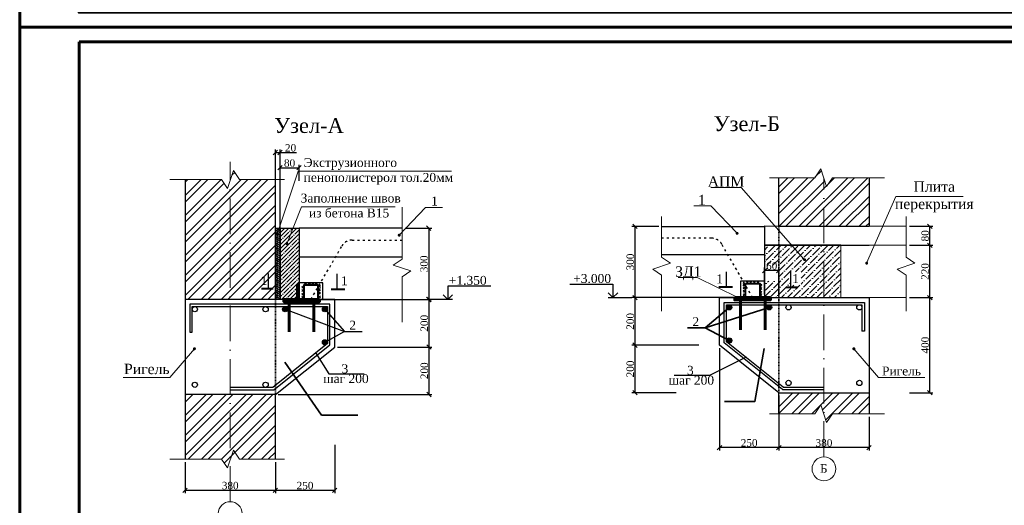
# Model space of a CAD drawing. Header units: millimetres. Extents: x 2063114 to 14983986, y -126020516 to 213791.
# Tile 362 of 656: x 2320392 to 2353550, y -1091097 to -1074751. Entities that reach past the tile are written whole.
import ezdxf
from ezdxf.enums import TextEntityAlignment as Align

# ---------------------------------------------------------------- set-up
doc = ezdxf.new("R2010")
doc.units = ezdxf.units.MM
for name, pattern in [('ACAD_ISO03W100', [30, 12, -18]), ('ACAD_ISO04W100', [30, 24, -3, 0, -3]), ('ACAD_ISO10W100', [18, 12, -3, 0, -3]), ('CENTERX2', [4, 2.5, -0.5, 0.5, -0.5])]:
    doc.linetypes.add(name, pattern=pattern)
doc.layers.get('Defpoints').update_dxf_attribs({"color": 6, "lineweight": 35})
for name, color, linetype, lineweight in [('.', 7, 'Continuous', 15), ('OTVER', 104, 'Continuous', 30), ('TEXT', 7, 'Continuous', 30), ('АСО-оси', 24, 'CENTERX2', 20), ('лестницы', 7, 'Continuous', 9), ('оси', 22, 'ACAD_ISO04W100', 13), ('план', 7, 'Continuous', 20), ('СТЕНЫ', 7, 'Continuous', 20)]:
    doc.layers.add(name, color=color, linetype=linetype, lineweight=lineweight)
doc.layers.add('_print', color=6, linetype='Continuous', lineweight=60, plot=False)
doc.layers.add('VSP_LIN', color=2, linetype='Continuous')
doc.styles.add('seviyorum', font='times.ttf')
doc.styles.get("Standard").update_dxf_attribs({"font": 'arial.ttf'})
doc.styles.add('stile1', font='ARIALN.TTF')
doc.styles.add('TIMES', font='times.ttf')
doc.styles.add('TIMES NEW', font='times.ttf', dxfattribs={"height": 200})
doc.styles.add('Times New Roman', font='times.ttf')
doc.dimstyles.new('100', dxfattribs={"dimtxt": 300, "dimasz": 250, "dimexe": 150, "dimexo": 150, "dimgap": 150, "dimtad": 1, "dimdec": 0, "dimzin": 9, "dimtxsty": 'Standard', "dimblk": 'OBLIQUE', "dimcen": 250, "dimdle": 150, "dimadec": 0, "dimazin": 0, "dimtfac": 1, "dimtdec": 0, "dimtmove": 0, "dimatfit": 3, "dimldrblk": 'NONE', "dimfxl": 1, "dimarcsym": 0})
doc.dimstyles.new('Copy of 12.5', dxfattribs={"dimtxt": 250, "dimasz": 150, "dimexe": 100, "dimexo": 100, "dimgap": 30, "dimtad": 1, "dimdec": 0, "dimlfac": 0.125, "dimtxsty": 'Times New Roman', "dimblk": 'OBLIQUE', "dimcen": 180, "dimadec": 0, "dimazin": 0, "dimtfac": 1, "dimtdec": 0, "dimtmove": 0, "dimatfit": 3, "dimldrblk": 'OPEN90', "dimfxl": 1, "dimarcsym": 0})
doc.dimstyles.new('Тимур 100', dxfattribs={"dimtxt": 200, "dimasz": 150, "dimexe": 120, "dimexo": 120, "dimgap": 63, "dimtad": 1, "dimdec": 0, "dimtxsty": 'Standard', "dimblk": 'OBLIQUE', "dimcen": 250, "dimclrd": 256, "dimclre": 256, "dimclrt": 256, "dimadec": 0, "dimazin": 0, "dimtfac": 1, "dimtdec": 0, "dimtmove": 1, "dimatfit": 3, "dimfxl": 120, "dimfxlon": 1, "dimlwd": 13, "dimlwe": 13, "dimarcsym": 0})

# ---------------------------------------------------------------- blocks, each defined once
blk = doc.blocks.new('_Oblique')
at = {"color": 0, "linetype": 'ByBlock', "lineweight": -2}
blk.add_line((-0.5, -0.5), (0.5, 0.5), dxfattribs=at)
blk = doc.blocks.new('*D511')
at = {"color": 0, "lineweight": -2, "transparency": 16777216}
for p, q in [((2345956, -1088115), (2345956, -1089255)), ((2348996, -1088115), (2348996, -1089255)), ((2348996, -1089155), (2345956, -1089155))]:
    blk.add_line(p, q, dxfattribs=at)
at = {"layer": 'Defpoints', "color": 0, "lineweight": 30, "transparency": 16777216}
for p in [(2345956, -1088015), (2348996, -1088015), (2345956, -1089155)]:
    blk.add_point(p, dxfattribs=at)
at = {"color": 0, "lineweight": -2, "transparency": 16777216, "xscale": 150, "yscale": 150, "zscale": 150, "rotation": 180}
blk.add_blockref('_Oblique', (2345956, -1089155), dxfattribs=at)
at = {"color": 0, "lineweight": -2, "transparency": 16777216, "xscale": 150, "yscale": 150, "zscale": 150}
blk.add_blockref('_Oblique', (2348996, -1089155), dxfattribs=at)
at = {"color": 0, "transparency": 16777216, "insert": (2347476, -1088997), "char_height": 250, "attachment_point": 5, "style": 'Times New Roman'}
blk.add_mtext('380', dxfattribs=at)
blk = doc.blocks.new('_Open90')
at = {"color": 0, "linetype": 'ByBlock', "lineweight": -2}
for p, q in [((0, 0), (-1, 0)), ((-0.5, 0.5), (0, 0)), ((0, 0), (-0.5, -0.5))]:
    blk.add_line(p, q, dxfattribs=at)
blk = doc.blocks.new('*D512')
at = {"color": 0, "lineweight": -2, "transparency": 16777216}
for p, q in [((2343958, -1085807), (2343958, -1089255)), ((2345957, -1087406), (2345957, -1089255)), ((2345957, -1089155), (2343958, -1089155))]:
    blk.add_line(p, q, dxfattribs=at)
at = {"layer": 'Defpoints', "color": 0, "lineweight": 30, "transparency": 16777216}
for p in [(2343958, -1085707), (2345957, -1087306), (2343958, -1089155)]:
    blk.add_point(p, dxfattribs=at)
at = {"color": 0, "lineweight": -2, "transparency": 16777216, "xscale": 150, "yscale": 150, "zscale": 150, "rotation": 180}
blk.add_blockref('_Oblique', (2343958, -1089155), dxfattribs=at)
at = {"color": 0, "lineweight": -2, "transparency": 16777216, "xscale": 150, "yscale": 150, "zscale": 150}
blk.add_blockref('_Oblique', (2345957, -1089155), dxfattribs=at)
at = {"color": 0, "transparency": 16777216, "insert": (2344957, -1088997), "char_height": 250, "attachment_point": 5, "style": 'Times New Roman'}
blk.add_mtext('250', dxfattribs=at)
blk = doc.blocks.new('*D513')
at = {"color": 0, "lineweight": -2, "transparency": 16777216}
for p, q in [((2343858, -1084106), (2341011, -1084106)), ((2341111, -1084106), (2341111, -1085707)), ((2343088, -1085707), (2341011, -1085707))]:
    blk.add_line(p, q, dxfattribs=at)
at = {"layer": 'Defpoints', "color": 0, "lineweight": 30, "transparency": 16777216}
for p in [(2343958, -1084106), (2341111, -1085707), (2343188, -1085707)]:
    blk.add_point(p, dxfattribs=at)
at = {"color": 0, "lineweight": -2, "transparency": 16777216, "xscale": 150, "yscale": 150, "zscale": 150}
for p, rotation in [((2341111, -1084106), 90), ((2341111, -1085707), 270)]:
    blk.add_blockref('_Oblique', p, dxfattribs=dict(at, rotation=rotation))
at = {"color": 0, "transparency": 16777216, "insert": (2340954, -1084907), "char_height": 250, "attachment_point": 5, "rotation": 90, "style": 'Times New Roman'}
blk.add_mtext('200', dxfattribs=at)
blk = doc.blocks.new('_None')
blk = doc.blocks.new('gwsdhwhwr')
for points in [[(456640, -139550), (455190, -139550), (455190, -140000)], [(455349, -140000), (454550, -140000)]]:
    blk.add_lwpolyline(points)
at = {"lineweight": 30}
blk.add_lwpolyline([(455031, -139841), (455190, -140000), (455349, -139841)], dxfattribs=at)
blk = doc.blocks.new('*D514')
at = {"color": 0, "lineweight": -2, "transparency": 16777216}
for p, q in [((2341910, -1081707), (2341011, -1081707)), ((2341111, -1081707), (2341111, -1084107)), ((2341910, -1084107), (2341011, -1084107))]:
    blk.add_line(p, q, dxfattribs=at)
at = {"layer": 'Defpoints', "color": 0, "lineweight": 30, "transparency": 16777216}
for p in [(2342010, -1081707), (2341111, -1084107), (2342010, -1084107)]:
    blk.add_point(p, dxfattribs=at)
at = {"color": 0, "lineweight": -2, "transparency": 16777216, "xscale": 150, "yscale": 150, "zscale": 150}
for p, rotation in [((2341111, -1081707), 90), ((2341111, -1084107), 270)]:
    blk.add_blockref('_Oblique', p, dxfattribs=dict(at, rotation=rotation))
at = {"color": 0, "transparency": 16777216, "insert": (2340954, -1082907), "char_height": 250, "attachment_point": 5, "rotation": 90, "style": 'Times New Roman'}
blk.add_mtext('300', dxfattribs=at)
blk = doc.blocks.new('*D515')
at = {"color": 0, "lineweight": -2, "transparency": 16777216}
for p, q in [((2345476, -1084006), (2345476, -1083096)), ((2345956, -1083196), (2345476, -1083196)), ((2345956, -1084007), (2345956, -1083096))]:
    blk.add_line(p, q, dxfattribs=at)
at = {"layer": 'Defpoints', "color": 0, "lineweight": 30, "transparency": 16777216}
for p in [(2345476, -1083196), (2345476, -1084106), (2345956, -1084107)]:
    blk.add_point(p, dxfattribs=at)
at = {"color": 0, "lineweight": -2, "transparency": 16777216, "xscale": 150, "yscale": 150, "zscale": 150, "rotation": 180}
blk.add_blockref('_Oblique', (2345476, -1083196), dxfattribs=at)
at = {"color": 0, "lineweight": -2, "transparency": 16777216, "xscale": 150, "yscale": 150, "zscale": 150}
blk.add_blockref('_Oblique', (2345956, -1083196), dxfattribs=at)
at = {"color": 0, "transparency": 16777216, "insert": (2345716, -1083039), "char_height": 250, "attachment_point": 5, "style": 'Times New Roman'}
blk.add_mtext('60', dxfattribs=at)
blk = doc.blocks.new('*D516')
at = {"color": 0, "lineweight": -2, "transparency": 16777216}
for p, q in [((2350361, -1084106), (2351141, -1084106)), ((2351041, -1087306), (2351041, -1084106)), ((2350361, -1087306), (2351141, -1087306))]:
    blk.add_line(p, q, dxfattribs=at)
at = {"layer": 'Defpoints', "color": 0, "lineweight": 30, "transparency": 16777216}
for p in [(2350261, -1084106), (2351041, -1084106), (2350261, -1087306)]:
    blk.add_point(p, dxfattribs=at)
at = {"color": 0, "lineweight": -2, "transparency": 16777216, "xscale": 150, "yscale": 150, "zscale": 150}
for p, rotation in [((2351041, -1084106), 90), ((2351041, -1087306), 270)]:
    blk.add_blockref('_Oblique', p, dxfattribs=dict(at, rotation=rotation))
at = {"color": 0, "transparency": 16777216, "insert": (2350884, -1085706), "char_height": 250, "attachment_point": 5, "rotation": 90, "style": 'Times New Roman'}
blk.add_mtext('400', dxfattribs=at)
blk = doc.blocks.new('*D517')
at = {"color": 0, "lineweight": -2, "transparency": 16777216}
for p, q in [((2350361, -1082346), (2351141, -1082346)), ((2351041, -1084106), (2351041, -1082346)), ((2350361, -1084106), (2351141, -1084106))]:
    blk.add_line(p, q, dxfattribs=at)
at = {"layer": 'Defpoints', "color": 0, "lineweight": 30, "transparency": 16777216}
for p in [(2350261, -1082346), (2351041, -1082346), (2350261, -1084106)]:
    blk.add_point(p, dxfattribs=at)
at = {"color": 0, "lineweight": -2, "transparency": 16777216, "xscale": 150, "yscale": 150, "zscale": 150}
for p, rotation in [((2351041, -1082346), 90), ((2351041, -1084106), 270)]:
    blk.add_blockref('_Oblique', p, dxfattribs=dict(at, rotation=rotation))
at = {"color": 0, "transparency": 16777216, "insert": (2350884, -1083226), "char_height": 250, "attachment_point": 5, "rotation": 90, "style": 'Times New Roman'}
blk.add_mtext('220', dxfattribs=at)
blk = doc.blocks.new('*D518')
at = {"color": 0, "lineweight": -2, "transparency": 16777216}
for p, q in [((2350361, -1081706), (2351141, -1081706)), ((2351041, -1082346), (2351041, -1081706)), ((2350361, -1082346), (2351141, -1082346))]:
    blk.add_line(p, q, dxfattribs=at)
at = {"layer": 'Defpoints', "color": 0, "lineweight": 30, "transparency": 16777216}
for p in [(2350261, -1081706), (2351041, -1081706), (2350261, -1082346)]:
    blk.add_point(p, dxfattribs=at)
at = {"color": 0, "lineweight": -2, "transparency": 16777216, "xscale": 150, "yscale": 150, "zscale": 150}
for p, rotation in [((2351041, -1081706), 90), ((2351041, -1082346), 270)]:
    blk.add_blockref('_Oblique', p, dxfattribs=dict(at, rotation=rotation))
at = {"color": 0, "transparency": 16777216, "insert": (2350884, -1082026), "char_height": 250, "attachment_point": 5, "rotation": 90, "style": 'Times New Roman'}
blk.add_mtext('80', dxfattribs=at)
blk = doc.blocks.new('*D493')
at = {"color": 0, "lineweight": -2, "transparency": 16777216}
for p, q in [((2325961, -1089640), (2325961, -1090691)), ((2329001, -1089640), (2329001, -1090691)), ((2325961, -1090591), (2329001, -1090591))]:
    blk.add_line(p, q, dxfattribs=at)
at = {"layer": 'Defpoints', "color": 0, "lineweight": 30, "transparency": 16777216}
for p in [(2325961, -1089540), (2329001, -1089540), (2329001, -1090591)]:
    blk.add_point(p, dxfattribs=at)
at = {"color": 0, "lineweight": -2, "transparency": 16777216, "xscale": 150, "yscale": 150, "zscale": 150, "rotation": 180}
blk.add_blockref('_Oblique', (2325961, -1090591), dxfattribs=at)
at = {"color": 0, "lineweight": -2, "transparency": 16777216, "xscale": 150, "yscale": 150, "zscale": 150}
blk.add_blockref('_Oblique', (2329001, -1090591), dxfattribs=at)
at = {"color": 0, "transparency": 16777216, "insert": (2327481, -1090434), "char_height": 250, "attachment_point": 5, "style": 'Times New Roman'}
blk.add_mtext('380', dxfattribs=at)
blk = doc.blocks.new('*D494')
at = {"color": 0, "lineweight": -2, "transparency": 16777216}
for p, q in [((2329001, -1080175), (2329001, -1079123)), ((2329001, -1079223), (2329161, -1079223)), ((2329161, -1080175), (2329161, -1079123)), ((2329161, -1079223), (2329719, -1079223))]:
    blk.add_line(p, q, dxfattribs=at)
at = {"layer": 'Defpoints', "color": 0, "lineweight": 30, "transparency": 16777216}
for p in [(2329161, -1079223), (2329001, -1080275), (2329161, -1080275)]:
    blk.add_point(p, dxfattribs=at)
at = {"color": 0, "lineweight": -2, "transparency": 16777216, "xscale": 150, "yscale": 150, "zscale": 150, "rotation": 180}
blk.add_blockref('_Oblique', (2329001, -1079223), dxfattribs=at)
at = {"color": 0, "lineweight": -2, "transparency": 16777216, "xscale": 150, "yscale": 150, "zscale": 150}
blk.add_blockref('_Oblique', (2329161, -1079223), dxfattribs=at)
at = {"color": 0, "transparency": 16777216, "insert": (2329515, -1079066), "char_height": 250, "attachment_point": 5, "style": 'Times New Roman'}
blk.add_mtext('20', dxfattribs=at)
blk = doc.blocks.new('*D495')
at = {"color": 0, "lineweight": -2, "transparency": 16777216}
for p, q in [((2329161, -1080175), (2329161, -1079635)), ((2329161, -1079735), (2329801, -1079735)), ((2329801, -1080175), (2329801, -1079635))]:
    blk.add_line(p, q, dxfattribs=at)
at = {"layer": 'Defpoints', "color": 0, "lineweight": 30, "transparency": 16777216}
for p in [(2329801, -1079735), (2329161, -1080275), (2329801, -1080275)]:
    blk.add_point(p, dxfattribs=at)
at = {"color": 0, "lineweight": -2, "transparency": 16777216, "xscale": 150, "yscale": 150, "zscale": 150, "rotation": 180}
blk.add_blockref('_Oblique', (2329161, -1079735), dxfattribs=at)
at = {"color": 0, "lineweight": -2, "transparency": 16777216, "xscale": 150, "yscale": 150, "zscale": 150}
blk.add_blockref('_Oblique', (2329801, -1079735), dxfattribs=at)
at = {"color": 0, "transparency": 16777216, "insert": (2329481, -1079578), "char_height": 250, "attachment_point": 5, "style": 'Times New Roman'}
blk.add_mtext('80', dxfattribs=at)
blk = doc.blocks.new('*D496')
at = {"color": 0, "lineweight": -2, "transparency": 16777216}
for p, q in [((2333368, -1081770), (2334267, -1081770)), ((2334167, -1081770), (2334167, -1084169)), ((2333368, -1084169), (2334267, -1084169))]:
    blk.add_line(p, q, dxfattribs=at)
at = {"layer": 'Defpoints', "color": 0, "lineweight": 30, "transparency": 16777216}
for p in [(2333268, -1081770), (2333268, -1084169), (2334167, -1084169)]:
    blk.add_point(p, dxfattribs=at)
at = {"color": 0, "lineweight": -2, "transparency": 16777216, "xscale": 150, "yscale": 150, "zscale": 150}
for p, rotation in [((2334167, -1081770), 90), ((2334167, -1084169), 270)]:
    blk.add_blockref('_Oblique', p, dxfattribs=dict(at, rotation=rotation))
at = {"color": 0, "transparency": 16777216, "insert": (2334009, -1082969), "char_height": 250, "attachment_point": 5, "rotation": 90, "style": 'Times New Roman'}
blk.add_mtext('300', dxfattribs=at)
blk = doc.blocks.new('*D497')
at = {"color": 0, "lineweight": -2, "transparency": 16777216}
for p, q in [((2331000, -1089058), (2331000, -1090691)), ((2329001, -1089640), (2329001, -1090691)), ((2329001, -1090591), (2331000, -1090591))]:
    blk.add_line(p, q, dxfattribs=at)
at = {"layer": 'Defpoints', "color": 0, "lineweight": 30, "transparency": 16777216}
for p in [(2331000, -1088958), (2329001, -1089540), (2331000, -1090591)]:
    blk.add_point(p, dxfattribs=at)
at = {"color": 0, "lineweight": -2, "transparency": 16777216, "xscale": 150, "yscale": 150, "zscale": 150, "rotation": 180}
blk.add_blockref('_Oblique', (2329001, -1090591), dxfattribs=at)
at = {"color": 0, "lineweight": -2, "transparency": 16777216, "xscale": 150, "yscale": 150, "zscale": 150}
blk.add_blockref('_Oblique', (2331000, -1090591), dxfattribs=at)
at = {"color": 0, "transparency": 16777216, "insert": (2330001, -1090434), "char_height": 250, "attachment_point": 5, "style": 'Times New Roman'}
blk.add_mtext('250', dxfattribs=at)
blk = doc.blocks.new('*D498')
at = {"color": 0, "lineweight": -2, "transparency": 16777216}
for p, q in [((2331100, -1084169), (2334275, -1084169)), ((2334175, -1084169), (2334175, -1085770)), ((2331100, -1085770), (2334275, -1085770))]:
    blk.add_line(p, q, dxfattribs=at)
at = {"layer": 'Defpoints', "color": 0, "lineweight": 30, "transparency": 16777216}
for p in [(2331000, -1084169), (2331000, -1085770), (2334175, -1085770)]:
    blk.add_point(p, dxfattribs=at)
at = {"color": 0, "lineweight": -2, "transparency": 16777216, "xscale": 150, "yscale": 150, "zscale": 150}
for p, rotation in [((2334175, -1084169), 90), ((2334175, -1085770), 270)]:
    blk.add_blockref('_Oblique', p, dxfattribs=dict(at, rotation=rotation))
at = {"color": 0, "transparency": 16777216, "insert": (2334018, -1084969), "char_height": 250, "attachment_point": 5, "rotation": 90, "style": 'Times New Roman'}
blk.add_mtext('200', dxfattribs=at)
blk = doc.blocks.new('*D499')
at = {"color": 0, "lineweight": -2, "transparency": 16777216}
for p, q in [((2331100, -1085770), (2334275, -1085770)), ((2334175, -1085770), (2334175, -1087369)), ((2329101, -1087369), (2334275, -1087369))]:
    blk.add_line(p, q, dxfattribs=at)
at = {"layer": 'Defpoints', "color": 0, "lineweight": 30, "transparency": 16777216}
for p in [(2331000, -1085770), (2329001, -1087369), (2334175, -1087369)]:
    blk.add_point(p, dxfattribs=at)
at = {"color": 0, "lineweight": -2, "transparency": 16777216, "xscale": 150, "yscale": 150, "zscale": 150}
for p, rotation in [((2334175, -1085770), 90), ((2334175, -1087369), 270)]:
    blk.add_blockref('_Oblique', p, dxfattribs=dict(at, rotation=rotation))
at = {"color": 0, "transparency": 16777216, "insert": (2334018, -1086569), "char_height": 250, "attachment_point": 5, "rotation": 90, "style": 'Times New Roman'}
blk.add_mtext('200', dxfattribs=at)
blk = doc.blocks.new('*D500')
at = {"color": 0, "lineweight": -2, "transparency": 16777216}
for p, q in [((2343264, -1085707), (2341011, -1085707)), ((2341111, -1085707), (2341111, -1087307)), ((2342499, -1087307), (2341011, -1087307))]:
    blk.add_line(p, q, dxfattribs=at)
at = {"layer": 'Defpoints', "color": 0, "lineweight": 30, "transparency": 16777216}
for p in [(2343364, -1085707), (2341111, -1087307), (2342599, -1087307)]:
    blk.add_point(p, dxfattribs=at)
at = {"color": 0, "lineweight": -2, "transparency": 16777216, "xscale": 150, "yscale": 150, "zscale": 150}
for p, rotation in [((2341111, -1085707), 90), ((2341111, -1087307), 270)]:
    blk.add_blockref('_Oblique', p, dxfattribs=dict(at, rotation=rotation))
at = {"color": 0, "transparency": 16777216, "insert": (2340954, -1086507), "char_height": 250, "attachment_point": 5, "rotation": 90, "style": 'Times New Roman'}
blk.add_mtext('200', dxfattribs=at)
blk = doc.blocks.new('*U1590')
at = {"color": 0, "ltscale": 25}
blk.add_lwpolyline([(-59400, 42000), (0, 42000), (0, 0), (-59400, 0)], close=True, dxfattribs=at)
at = {"color": 0, "lineweight": 60, "ltscale": 25}
blk.add_lwpolyline([(-57400, 41500), (-500, 41500), (-500, 500), (-57400, 500)], close=True, dxfattribs=at)

msp = doc.modelspace()

# ---------------------------------------------------------------- hatches: boundary and pattern name
at = {"layer": '.', "lineweight": 5, "ltscale": 50, "true_color": 0x000000}
h = msp.add_hatch(dxfattribs=at)
h.set_pattern_fill('ANSI32', color=18, scale=50)
h.set_pattern_definition([(45, (2573752.57, -1428941.75), (-336.7596, 336.7596), []), (45, (2573977.1, -1428941.75), (-336.7596, 336.7596), [])])
h.paths.add_polyline_path([(2325961.35891, -1084168.93919), (2327481.34761, -1084168.94068), (2327481.34761, -1080162.79293), (2327391.72557, -1080431.65906), (2327191.72557, -1080131.65906), (2325961.36186, -1080131.65906)])
h.paths.add_polyline_path([(2327481.34761, -1087368.94068), (2325961.35658, -1087368.93919), (2325961.35499, -1089539.84663), (2327191.73299, -1089539.84663), (2327391.73299, -1089839.84663), (2327481.34761, -1089571.00274)])
h.paths.add_polyline_path([(2329001.35725, -1087368.94217), (2327484.44058, -1087368.94068), (2327485.38054, -1089558.90396), (2327791.73299, -1089539.84663), (2327947.48784, -1089539.84663), (2329001.35567, -1089539.84961)])
h.paths.add_polyline_path([(2327483.0671, -1084168.94068), (2329001.35959, -1084168.94217), (2329001.36253, -1080131.65906), (2327791.72557, -1080131.65906), (2327591.72557, -1079831.65906), (2327481.34761, -1080162.79293)])
at = {"layer": '.', "lineweight": 5, "ltscale": 50, "true_color": 0xc1a49a}
h = msp.add_hatch(dxfattribs=at)
h.set_pattern_fill('ANSI32', color=253, scale=50)
h.set_pattern_definition([(45, (2492124.6, -1583476.22), (-336.7596, 336.7596), []), (45, (2492349.13, -1583476.22), (-336.7596, 336.7596), [])])
h.paths.add_polyline_path([(2347476.71144, -1087306.16035), (2345956.70128, -1087306.39284), (2345956.48336, -1088014.6678), (2347166.10605, -1088014.6678), (2347366.10605, -1087714.6678), (2347432.0168, -1087912.40006)])
h.paths.add_polyline_path([(2348996.70195, -1087305.92787), (2347476.71144, -1087306.16035), (2347432.0168, -1087912.40006), (2347566.10605, -1088314.6678), (2347766.10605, -1088014.6678), (2348996.48404, -1088014.6678)])
h.paths.add_polyline_path([(2348996.47718, -1080069.41974), (2347766.11346, -1080069.41974), (2347566.11346, -1080369.41974), (2347476.49142, -1080100.55362), (2347476.49142, -1081706.23789), (2348996.47878, -1081706.23789)])
h.paths.add_polyline_path([(2347476.49142, -1080100.55362), (2347366.11346, -1079769.41974), (2347166.11346, -1080069.41974), (2345956.4765, -1080069.41974), (2345956.72685, -1081706.23789), (2347476.49142, -1081706.23789)])
at = {"layer": '.'}
h = msp.add_hatch(dxfattribs=at)
h.set_pattern_fill('AR-HBONE', color=256, scale=0.5)
h.set_pattern_definition([(45, (2490052.125, -1566048.59), (0, 71.842049), [152.4, -50.8]), (135, (2490088.046, -1566012.667), (7e-15, 71.842049), [152.4, -50.8])])
h.paths.add_polyline_path([(2329001.35972, -1084168.73678), (2329161.37073, -1084168.73654), (2329161.37073, -1083688.91046), (2329161.34708, -1083664.38087), (2329161.10354, -1083618.73418), (2329161.63792, -1081769.91973), (2329001.35972, -1081769.91997)])
h = msp.add_hatch(dxfattribs=at)
h.set_pattern_fill('ANSI35', color=256, scale=30)
h.set_pattern_definition([(45, (2490052.12, -1440048.66), (-134.70384, 134.70384), []), (45, (2490186.83, -1440048.66), (-134.70384, 134.70384), [238.125, -47.625, 0, -47.625])])
h.paths.add_polyline_path([(2329161.37073, -1084168.54785), (2329721.37073, -1084168.54785), (2329721.37073, -1083688.72177), (2329730.66005, -1083688.72177), (2329800.83633, -1083618.54549), (2329801.37071, -1081769.73104), (2329161.37073, -1081769.73104)])
at = {"layer": '.', "lineweight": 5, "true_color": 0x7d7d7d}
h = msp.add_hatch(dxfattribs=at)
h.set_pattern_fill('ANSI36', color=8, scale=44)
h.set_pattern_definition([(45, (2492124.62, -1583476.22), (74.087113, 271.652748), [349.25, -69.85, 0, -69.85])])
h.paths.add_polyline_path([(2348996.48114, -1084106.39288), (2347476.49142, -1084106.39288), (2347476.49142, -1084106.47037), (2348040.55448, -1084106.23789), (2348040.55275, -1082346.23789), (2347476.49142, -1082346.23789), (2347476.49142, -1084106.39288), (2348996.48114, -1084106.39288), (2348996.48114, -1084106.23789), (2347476.49142, -1084106.47037), (2347476.36906, -1084106.47039), (2348996.35957, -1084106.23791)])
h.paths.add_polyline_path([(2347476.49142, -1082346.47037), (2345956.46828, -1082346.70286), (2345476.66523, -1082346.23789), (2345477.17398, -1084106.39288), (2347476.49142, -1084106.39288)])
h.paths.add_polyline_path([(2345468.05766, -1083547.98422), (2345962.1997, -1083547.98422), (2345962.1997, -1083014.18826), (2345468.05766, -1083014.18826)])
h.paths.add_polyline_path([(2346332.35279, -1083689.86451), (2346703.51356, -1083689.86451), (2346703.51356, -1083240.83784), (2346332.35279, -1083240.83784)], flags=16)
at = {"layer": '.'}
h = msp.add_hatch(color=256, dxfattribs=at)
h.dxf.hatch_style = 1
edge = h.paths.add_edge_path()
edge.add_arc((2329329.34758, -1084496.94157), 88, 0, 360, ccw=False)
h = msp.add_hatch(color=256, dxfattribs=at)
h.dxf.hatch_style = 1
edge = h.paths.add_edge_path()
edge.add_arc((2330671.71785, -1084496.94157), 88, 180, 540)
h = msp.add_hatch(color=256, dxfattribs=at)
h.dxf.hatch_style = 1
edge = h.paths.add_edge_path()
edge.add_arc((2344286.13397, -1084434.53312), 88, 180, 540)
h = msp.add_hatch(color=256, dxfattribs=at)
h.dxf.hatch_style = 1
edge = h.paths.add_edge_path()
edge.add_arc((2345628.48047, -1084434.53312), 88, 0, 360, ccw=False)
h = msp.add_hatch(color=256, dxfattribs=at)
h.dxf.hatch_style = 1
edge = h.paths.add_edge_path()
edge.add_arc((2330671.71737, -1085612.14048), 88, -180, 180, ccw=False)
h = msp.add_hatch(color=256, dxfattribs=at)
h.dxf.hatch_style = 1
edge = h.paths.add_edge_path()
edge.add_arc((2344286.13397, -1085549.33591), 88, -180, 180, ccw=False)
at = {"layer": 'OTVER', "lineweight": 60, "ltscale": 0.3}
for points in [[(2329287.56383, -1084247.98136), (2329287.37962, -1084168.70009), (2330037.01328, -1084168.70009), (2330117.01328, -1084168.70009), (2330487.01328, -1084168.88761), (2330487.19749, -1084247.98136)], [(2345670.2752, -1084185.74205), (2345670.45941, -1084106.46077), (2344920.82575, -1084106.46077), (2344840.82575, -1084106.46077), (2344470.82575, -1084106.64829), (2344470.64154, -1084185.74205)]]:
    msp.add_hatch(color=0, dxfattribs=at).paths.add_polyline_path(points)

# ---------------------------------------------------------------- linework, layer by layer
at = {"layer": '.', "lineweight": 25}
for p, q in [((2348756.46338, -1084346.70259), (2348756.46338, -1085233.92524)), ((2348836.46338, -1084266.70594), (2348836.46338, -1085233.92524)), ((2348836.46338, -1085233.92524), (2348756.46338, -1085233.92524)), ((2346078.38654, -1087199.32215), (2347476.49142, -1087199.32215)), ((2346106.45736, -1087119.32215), (2347476.49142, -1087119.32215))]:
    msp.add_line(p, q, dxfattribs=at)
at = {"layer": '.', "lineweight": 30}
msp.add_line((2345956.46828, -1087306.39287), (2348996.48114, -1087305.9279), dxfattribs=at)
for points in [[(2348040.55361, -1082346.23789), (2345476.48057, -1082346.23789), (2345476.48057, -1084106.39288), (2348996.48114, -1084106.39288), (2348996.48114, -1084106.23499)], [(2329001.35542, -1087368.94217), (2330999.71724, -1085769.6449), (2330999.71724, -1084168.73063), (2329001.37075, -1084168.94217)], [(2345956.4958, -1087306.70286), (2343958.13397, -1085707.40558), (2343958.13397, -1084106.49131), (2345956.48047, -1084106.70286)]]:
    msp.add_lwpolyline(points, dxfattribs=at)
at = {"layer": '.', "lineweight": 25}
for points in [[(2327481.34761, -1087208.94068), (2328945.21386, -1087208.94212), (2330839.71722, -1085692.7632), (2330839.71794, -1084328.94178), (2326121.35773, -1084328.93714), (2326121.35681, -1085270.4301), (2326201.35681, -1085270.43018), (2326201.35765, -1084408.93722), (2330759.7179, -1084408.9417), (2330759.71724, -1085654.32233), (2328917.14308, -1087128.94209), (2327481.34761, -1087128.94068)], [(2346078.38654, -1087199.32215), (2344118.13397, -1085630.52387), (2344118.13397, -1084266.50825), (2348836.46338, -1084266.70594)], [(2346106.45736, -1087119.32215), (2344198.13397, -1085592.08301), (2344198.13397, -1084346.51672), (2348756.46338, -1084346.70259)]]:
    msp.add_lwpolyline(points, dxfattribs=at)
for p, q in [((2329161.37075, -1081769.58975), (2329161.3471, -1080131.65906)), ((2345956.46828, -1081706.70286), (2348996.48114, -1081706.23789)), ((2345956.46828, -1082346.70286), (2348996.48114, -1082346.23789)), ((2345956.46828, -1084106.70286), (2348996.48114, -1084106.23789))]:
    msp.add_line(p, q)
at = {"color": 0, "linetype": 'ACAD_ISO03W100', "ltscale": 6}
for p, q in [((2331585.6318, -1082169.58975), (2333268.14636, -1082169.58975)), ((2343692.21952, -1082107.35044), (2342009.70496, -1082107.35044)), ((2330200.6774, -1084168.40114), (2331239.22164, -1082369.58975)), ((2345077.17392, -1084106.16182), (2344038.62968, -1082307.35044))]:
    msp.add_line(p, q, dxfattribs=at)
at = {"lineweight": 30}
for p, q in [((2329001.37075, -1084168.94217), (2325961.35789, -1084168.93919)), ((2329001.3676, -1087368.94217), (2325961.35475, -1087368.93919))]:
    msp.add_line(p, q, dxfattribs=at)
at = {"color": 0}
for p, q in [((2329329.34758, -1084496.94157), (2331327.64689, -1085241.54217)), ((2331327.64689, -1085241.54217), (2330671.71737, -1085612.14048))]:
    msp.add_line(p, q, dxfattribs=at)
at = {"color": 0, "lineweight": 5}
for points in [[(2325444.86419, -1080131.65906), (2327191.72557, -1080131.65906), (2327391.72557, -1080431.65906), (2327591.72557, -1079831.65906), (2327791.72557, -1080131.65906), (2329312.85796, -1080131.65906)], [(2349512.97485, -1080069.41974), (2347766.11346, -1080069.41974), (2347566.11346, -1080369.41974), (2347366.11346, -1079769.41974), (2347166.11346, -1080069.41974), (2345644.98108, -1080069.41974)], [(2333268.14636, -1081061.68485), (2333268.14636, -1082808.54624), (2332968.14636, -1083008.54624), (2333568.14636, -1083208.54624), (2333268.14636, -1083408.54624), (2333268.14636, -1084929.67862)], [(2342009.70496, -1081380.98525), (2342009.70496, -1082746.30692), (2342309.70496, -1082946.30692), (2341709.70496, -1083146.30692), (2342009.70496, -1083346.30692), (2342009.70496, -1084564.04612)], [(2350241.32796, -1081380.34713), (2350241.32796, -1082745.6688), (2350541.32796, -1082945.6688), (2349941.32796, -1083145.6688), (2350241.32796, -1083345.6688), (2350241.32796, -1084563.408)], [(2349512.96743, -1088014.6678), (2347766.10605, -1088014.6678), (2347566.10605, -1088314.6678), (2347366.10605, -1087714.6678), (2347166.10605, -1088014.6678), (2345644.97366, -1088014.6678)], [(2325444.8716, -1089539.84663), (2327191.73299, -1089539.84663), (2327391.73299, -1089839.84663), (2327591.73299, -1089239.84663), (2327791.73299, -1089539.84663), (2329312.86537, -1089539.84663)]]:
    msp.add_lwpolyline(points, dxfattribs=at)
at = {"lineweight": 30}
for points in [[(2325961.36186, -1080131.65906), (2325961.35261, -1089539.84663)], [(2329001.35856, -1084168.94217), (2329001.36253, -1080131.65906)], [(2345956.72692, -1081706.70282), (2345956.4765, -1080069.41974)], [(2348996.47718, -1080069.41974), (2348996.47859, -1081705.61773)], [(2348996.48066, -1084106.23499), (2348996.48404, -1088014.6678)], [(2329001.35329, -1089539.84663), (2329001.35542, -1087368.94217)], [(2345956.48336, -1088014.6678), (2345956.4958, -1087306.70286)]]:
    msp.add_lwpolyline(points, dxfattribs=at)
for points in [[(2329161.37075, -1084168.92524), (2329001.37075, -1084168.92524), (2329001.37075, -1081769.58975), (2329161.37075, -1081769.58975)], [(2329161.3471, -1081769.66039), (2329801.37075, -1081769.66039), (2329801.37075, -1084168.4772), (2329161.3471, -1084168.4772)]]:
    msp.add_lwpolyline(points, close=True)
at = {"color": 0, "linetype": 'Continuous', "lineweight": 30, "ltscale": 100}
for points in [[(2329801.37075, -1081769.58975), (2329800.67738, -1084168.47708), (2333268.14636, -1084168.73063)], [(2333268.14636, -1081769.58975), (2329801.37075, -1081769.58975), (2329801.37075, -1082729.58975), (2333268.14636, -1082729.58975)], [(2345476.48057, -1081707.35044), (2345477.17394, -1084106.23776), (2342009.70496, -1084106.87312)], [(2342009.70496, -1081707.35044), (2345476.48057, -1081707.35044), (2345476.48057, -1082667.35044), (2342009.70496, -1082667.35044)]]:
    msp.add_lwpolyline(points, dxfattribs=at)
msp.add_lwpolyline([(2345479.56775, -1081706.23789), (2345476.66523, -1081706.23789), (2345476.66523, -1082346.23789), (2348996.47878, -1082346.23789), (2348996.47878, -1082345.71569)])
at = {"lineweight": 5, "ltscale": 0.1}
for points in [[(2350241.32796, -1082345.71569), (2345479.56775, -1082345.71569), (2345479.56775, -1081705.61773), (2350241.32796, -1081705.61773)], [(2350241.32796, -1082345.71569), (2348040.55361, -1082345.71569), (2348040.55361, -1084106.23499), (2350241.32796, -1084106.23499)]]:
    msp.add_lwpolyline(points, dxfattribs=at)
at = {"color": 0, "ltscale": 0.3}
for points in [[(2344937.75363, -1083625.43286), (2344867.04295, -1083554.72218)], [(2344867.04295, -1083625.43286), (2344937.75363, -1083554.72218)], [(2345052.82252, -1083625.43286), (2344982.11184, -1083554.72218)], [(2344982.11184, -1083625.43286), (2345052.82252, -1083554.72218)], [(2345167.12274, -1083625.43286), (2345096.41206, -1083554.72218)], [(2345096.41206, -1083625.43286), (2345167.12274, -1083554.72218)], [(2345296.76589, -1083625.43286), (2345226.05521, -1083554.72218)], [(2345226.05521, -1083625.43286), (2345296.76589, -1083554.72218)], [(2329801.37075, -1083688.65112), (2329730.66007, -1083617.94045)], [(2329730.66007, -1083688.65112), (2329801.37075, -1083617.94045)], [(2329889.79858, -1083788.1053), (2329960.50926, -1083717.39462)], [(2329960.50926, -1083788.1053), (2329889.79858, -1083717.39462)], [(2329889.79858, -1083900.03882), (2329960.50926, -1083829.32814)], [(2329960.50926, -1083900.03882), (2329889.79858, -1083829.32814)], [(2329981.08543, -1083687.67217), (2330051.79611, -1083616.96149)], [(2330051.79611, -1083687.67217), (2329981.08543, -1083616.96149)], [(2330110.72858, -1083687.67217), (2330181.43925, -1083616.96149)], [(2330181.43925, -1083687.67217), (2330110.72858, -1083616.96149)], [(2330225.0288, -1083687.67217), (2330295.73947, -1083616.96149)], [(2330295.73947, -1083687.67217), (2330225.0288, -1083616.96149)], [(2330340.09769, -1083687.67217), (2330410.80837, -1083616.96149)], [(2330410.80837, -1083687.67217), (2330340.09769, -1083616.96149)], [(2330452.09596, -1083985.90601), (2330522.80664, -1083915.19534)], [(2330522.80664, -1083985.90601), (2330452.09596, -1083915.19534)], [(2330453.63128, -1083874.73912), (2330524.34195, -1083804.02844)], [(2330524.34195, -1083874.73912), (2330453.63128, -1083804.02844)], [(2330455.16455, -1083768.93863), (2330525.87523, -1083698.22795)], [(2330525.87523, -1083768.93863), (2330455.16455, -1083698.22795)], [(2344822.68677, -1083706.69931), (2344751.97609, -1083635.98863)], [(2344751.97609, -1083706.69931), (2344822.68677, -1083635.98863)], [(2344824.22004, -1083812.49981), (2344753.50936, -1083741.78913)], [(2344753.50936, -1083812.49981), (2344824.22004, -1083741.78913)], [(2344825.75535, -1083923.6667), (2344755.04468, -1083852.95602)], [(2344755.04468, -1083923.6667), (2344825.75535, -1083852.95602)], [(2345388.05274, -1083725.86598), (2345317.34206, -1083655.1553)], [(2345317.34206, -1083725.86598), (2345388.05274, -1083655.1553)], [(2345388.05274, -1083837.7995), (2345317.34206, -1083767.08882)], [(2345317.34206, -1083837.7995), (2345388.05274, -1083767.08882)], [(2345388.05274, -1083963.5333), (2345317.34206, -1083892.82262)], [(2345317.34206, -1083963.5333), (2345388.05274, -1083892.82262)], [(2329889.79858, -1084025.77261), (2329960.50926, -1083955.06193)], [(2329960.50926, -1084025.77261), (2329889.79858, -1083955.06193)], [(2329889.79858, -1084125.43911), (2329960.50926, -1084054.72843)], [(2329960.50926, -1084125.43911), (2329889.79858, -1084054.72843)], [(2330452.09596, -1084113.17209), (2330522.80664, -1084042.46141)], [(2330522.80664, -1084113.17209), (2330452.09596, -1084042.46141)], [(2344825.75535, -1084050.93277), (2344755.04468, -1083980.2221)], [(2344755.04468, -1084050.93277), (2344825.75535, -1083980.2221)], [(2345388.05274, -1084063.1998), (2345317.34206, -1083992.48912)], [(2345317.34206, -1084063.1998), (2345388.05274, -1083992.48912)]]:
    msp.add_lwpolyline(points, dxfattribs=at)
at = {"color": 0}
for points in [[(2330671.71785, -1084496.94157), (2331327.64689, -1085241.54217), (2331922.64689, -1085241.54217)], [(2330368.41713, -1085971.08865), (2330804.74754, -1086671.76157), (2331994.74754, -1086671.76157)], [(2344853.02644, -1086116.19617), (2343626.37352, -1086724.23166), (2342436.37352, -1086724.23166)]]:
    msp.add_lwpolyline(points, dxfattribs=at)
for centre in [(2326289.35757, -1084496.93951), (2328673.33766, -1084496.93951), (2329329.34758, -1084496.94157), (2330671.71785, -1084496.94157), (2344286.13397, -1084434.53312), (2345628.48047, -1084434.53312), (2346284.48329, -1084433.92524), (2348668.46338, -1084433.92524), (2330671.71737, -1085612.14048), (2344286.13397, -1085549.33591), (2346284.48079, -1086977.92524), (2348668.46588, -1086977.92524), (2326289.35507, -1087040.93951), (2328673.34016, -1087040.93951)]:
    msp.add_circle(centre, 88)
at = {"color": 0, "linetype": 'ACAD_ISO03W100', "ltscale": 6}
for centre, start, end in [((2331585.6318, -1082569.58975), 90.000000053, 150.000000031), ((2343692.21952, -1082507.35044), 29.999999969, 89.999999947)]:
    msp.add_arc(centre, 400, start, end, dxfattribs=at)
at = {"layer": '_print', "ltscale": 100}
for points in [[(2379792.08613, -1075001.43901), (2320392.08613, -1075001.43901), (2320392.08613, -1033001.43901), (2379792.08613, -1033001.43901)], [(2379792.08613, -1117001.43901), (2320392.08613, -1117001.43901), (2320392.08613, -1075001.43901), (2379792.08613, -1075001.43901)]]:
    msp.add_lwpolyline(points, close=True, dxfattribs=at)
at = {"layer": 'Defpoints', "linetype": 'ACAD_ISO03W100'}
for p, q in [((2345956.46828, -1081706.70286), (2345956.49145, -1084106.23789)), ((2329001.37075, -1084168.94217), (2329001.35542, -1087368.94217)), ((2345956.4958, -1087306.70286), (2345956.4958, -1084106.70285))]:
    msp.add_line(p, q, dxfattribs=at)
at = {"layer": 'Defpoints', "color": 0}
for p, q in [((2343476.28757, -1085124.80158), (2344286.13397, -1084434.53312)), ((2345628.48047, -1084434.53312), (2343476.28757, -1085124.80158)), ((2342881.28757, -1085124.80158), (2343476.28757, -1085124.80158)), ((2343476.28757, -1085124.80158), (2344286.13397, -1085549.33591))]:
    msp.add_line(p, q, dxfattribs=at)
for points in [[(2345461.63798, -1085814.99716), (2345150.35816, -1087597.72826), (2344129.36169, -1087597.72826)], [(2329325.93517, -1086281.47592), (2330561.15112, -1088064.20702), (2331776.92254, -1088064.20702)]]:
    msp.add_lwpolyline(points, dxfattribs=at)
at = {"layer": 'OTVER', "color": 0, "ltscale": 0.3}
for points in [[(2345476.48057, -1083546.42541), (2345476.48057, -1084106.23789), (2344676.47953, -1084106.42541), (2344676.48161, -1083546.42541)], [(2329801.37075, -1083608.66473), (2329801.37075, -1084168.4772), (2330601.37179, -1084168.66473), (2330601.36971, -1083608.66473)]]:
    msp.add_lwpolyline(points, close=True, dxfattribs=at)
at = {"layer": 'OTVER', "color": 0, "lineweight": 60, "ltscale": 0.3}
for points in [[(2330487.37962, -1084168.88761), (2330487.3817, -1084247.8876), (2329287.37962, -1084248.07512), (2329287.37962, -1084168.88761)], [(2344470.45941, -1084106.64829), (2344470.45733, -1084185.64828), (2345670.45941, -1084185.83581), (2345670.45941, -1084106.64829)]]:
    msp.add_lwpolyline(points, close=True, dxfattribs=at)
for points in [[(2344661.24425, -1084190.46077), (2344661.24425, -1085190.21849)], [(2345493.91128, -1084190.64829), (2345493.91128, -1085190.40601)], [(2329463.92775, -1084252.88761), (2329463.92775, -1085252.64533)], [(2330296.59478, -1084252.70009), (2330296.59478, -1085252.4578)]]:
    msp.add_lwpolyline(points, dxfattribs=at)
at = {"layer": 'VSP_LIN', "color": 0, "lineweight": 40, "ltscale": 0.4}
for points in [[(2328922.80414, -1083813.55312), (2328532.17194, -1083813.55312)], [(2330882.28453, -1083821.40131), (2331337.07947, -1083821.40131)], [(2344395.56679, -1083759.162), (2343940.77185, -1083759.162)], [(2346208.03313, -1083751.31381), (2346598.66533, -1083751.31381)]]:
    msp.add_lwpolyline(points, dxfattribs=at)
at = {"layer": 'VSP_LIN', "color": 0, "lineweight": 40, "ltscale": 0.3}
for points in [[(2329801.37075, -1083688.65112), (2329721.37075, -1083688.65112), (2329721.37075, -1084168.4772), (2329801.37075, -1084168.4772)], [(2330444.25451, -1083688.4772), (2329964.25451, -1083688.4772), (2329964.25451, -1084168.4772), (2330444.25451, -1084168.4772)], [(2344833.59681, -1083626.23789), (2345313.59681, -1083626.23789), (2345313.59681, -1084106.23789), (2344833.59681, -1084106.23789)]]:
    msp.add_lwpolyline(points, close=True, dxfattribs=at)
at = {"layer": 'АСО-оси', "linetype": 'ACAD_ISO10W100', "ltscale": 100}
for points in [[(2327481.34761, -1090975.7923), (2327481.34761, -1079537.05838)], [(2347476.49142, -1089469.68595), (2347476.49142, -1080069.41974)]]:
    msp.add_lwpolyline(points, dxfattribs=at)
at = {"layer": 'оси', "linetype": 'Continuous', "ltscale": 0.5}
for centre in [(2347476.49142, -1089869.68595), (2327481.34761, -1091375.7923)]:
    msp.add_circle(centre, 400, dxfattribs=at)
at = {"layer": 'план'}
for p, q in [((2325961.34758, -1085929.33759), (2325961.34758, -1080131.65906)), ((2329001.34758, -1084168.4772), (2329001.34758, -1083209.47567)), ((2345956.49145, -1084106.23789), (2345956.49145, -1083147.23635))]:
    msp.add_line(p, q, dxfattribs=at)

# ---------------------------------------------------------------- block references
for p in [(2379792.08613, -1075001.43901), (2379792.08613, -1117001.43901)]:
    msp.add_blockref('*U1590', p)
at = {"linetype": 'ByBlock'}
msp.add_blockref('gwsdhwhwr', (1879616.5045, -944169.19055), dxfattribs=at)
at = {"linetype": 'ByBlock', "xscale": -1}
msp.add_blockref('gwsdhwhwr', (2795561.34681, -944106.87312), dxfattribs=at)

# ---------------------------------------------------------------- texts
at = {"linetype": 'ByBlock', "style": 'seviyorum'}
for s, p in [('+1.350', (2336117.48439, -1083674.02741)), ('+3.000', (2340306.87017, -1083611.70999))]:
    msp.add_text(s, height=300, dxfattribs=at).set_placement(p, align=Align.RIGHT)
at = {"lineweight": 9, "char_height": 500, "width": 357, "style": 'TIMES NEW'}
for s, insert, attachment_point in [('Узел-A', (2328963.97493, -1078063.79466), 1), ('Узел-Б', (2345993.86411, -1078001.55534), 3)]:
    msp.add_mtext(s, dxfattribs=dict(at, insert=insert, attachment_point=attachment_point))
at = {"layer": 'TEXT', "color": 0, "ltscale": 3, "style": 'Times New Roman'}
for s, p in [('1', (2328504.32442, -1083677.26605)), ('1', (2331210.80958, -1083687.83539)), ('1', (2343847.71946, -1083625.59607)), ('1', (2346407.19056, -1083615.02673)), ('2', (2331491.88859, -1085183.72737)), ('2', (2343045.52927, -1085066.98679)), ('3', (2331231.17957, -1086650.34681)), ('3', (2342862.80555, -1086702.81691)), ('шаг 200', (2330615.9113, -1086982.91427)), ('шаг 200', (2342247.53728, -1087035.38436))]:
    msp.add_text(s, height=300, dxfattribs=at).set_placement(p)
at = {"layer": 'лестницы', "lineweight": 25, "ltscale": 20, "attachment_point": 2, "style": 'Times New Roman'}
for s, insert, char_height, width in [('АПМ', (2344178.41242, -1080024.83621), 350, 1975.4618922), ('Плита перекрытия', (2351191.38042, -1080193.11886), 350, 1975.4618922), ('1', (2334358.04389, -1080706.37918), 300, 2706.8952381), ('1', (2343365.90379, -1080644.13986), 350, 1975.4618922), ('ЗД1', (2342907.94126, -1083055.22408), 350, 1975.4618922), ('Ригель', (2324672.72483, -1086331.83089), 350, 1274.3770728), ('Ригель', (2350087.65601, -1086426.16537), 300, 1274.3770728)]:
    msp.add_mtext(s, dxfattribs=dict(at, insert=insert, char_height=char_height, width=width))
at = {"layer": 'оси', "linetype": 'Continuous', "ltscale": 0.5, "style": 'TIMES'}
msp.add_text('Б', height=291.66667, dxfattribs=at).set_placement((2347470.45774, -1089857.52976), align=Align.MIDDLE_CENTER)
at = {"layer": 'СТЕНЫ', "color": 0, "lineweight": 25, "ltscale": 20, "char_height": 300, "attachment_point": 1, "style": 'Times New Roman'}
for s, insert, width in [('Экструзионного {\\C256;пенополистерол тол.20мм}', (2329955.14957, -1079409.47424), 5114.4156606), ('\\pi55.77076; Заполнение швов \\P\\pi448.77725;из бетона В15{\\C256; }', (2329685.16872, -1080606.62065), 3501.0873047)]:
    msp.add_mtext(s, dxfattribs=dict(at, insert=insert, width=width))

# ---------------------------------------------------------------- dimensions: what is measured, and where the dimension line sits
for base, p1, p2, picture, middle in [((2329161.3471, -1079222.8146), (2329001.37075, -1080274.95955), (2329161.3471, -1080274.95955), '*D494', (2329515.37377, -1079065.65165)), ((2329801.37067, -1079734.95323), (2329161.37075, -1080275.03019), (2329801.37067, -1080275.21517), '*D495', (2329481.37071, -1079577.79028)), ((2345476.48057, -1083196.41861), (2345956.48047, -1084106.70286), (2345476.48057, -1084106.39288), '*D515', (2345716.48052, -1083039.25567)), ((2329001.35567, -1090590.83412), (2325961.35499, -1089539.84663), (2329001.35567, -1089539.84961), '*D493', (2327481.35533, -1090433.67118))]:
    dim = msp.add_linear_dim(base=base, p1=p1, p2=p2, dimstyle='Copy of 12.5')
    dim.commit()
    dim.dimension.update_dxf_attribs({"geometry": picture, "text_midpoint": middle})
for base, p1, p2, angle, picture, middle in [((2334166.5045, -1084169.11243), (2333268.14636, -1081769.58975), (2333268.14636, -1084169.11243), 90, '*D496', (2334009.34156, -1082969.35109)), ((2341111.34681, -1084106.87312), (2342009.70496, -1081707.35044), (2342009.70496, -1084106.87312), 90, '*D514', (2340954.18387, -1082907.11178)), ((2351041.32796, -1081706.08001), (2350260.73839, -1082346.08), (2350260.6405, -1081706.08001), 90, '*D518', (2350884.16502, -1082026.08001)), ((2351041.32796, -1082346.08), (2350260.73839, -1084106.08), (2350260.73839, -1082346.08), 90, '*D517', (2350884.16502, -1083226.08)), ((2341111.34681, -1085707.40558), (2343958.13397, -1084106.49131), (2343188.19538, -1085707.40558), 90, '*D513', (2340954.18387, -1084906.94845)), ((2351041.32796, -1084106.23499), (2350260.59217, -1087305.77004), (2350260.73839, -1084106.23499), 90, '*D516', (2350884.16502, -1085706.00251)), ((2343958.13397, -1089154.58094), (2345956.65161, -1087306.39284), (2343958.13397, -1085707.40558), 180, '*D512', (2344957.39279, -1088997.418)), ((2345956.48336, -1089154.58094), (2348996.48404, -1088014.6678), (2345956.48336, -1088014.6678), 180, '*D511', (2347476.4837, -1088997.418))]:
    dim = msp.add_linear_dim(base=base, p1=p1, p2=p2, angle=angle, dimstyle='Copy of 12.5')
    dim.commit()
    dim.dimension.update_dxf_attribs({"geometry": picture, "text_midpoint": middle})
for base, p1, p2, picture, middle in [((2334175.18331, -1085769.6449), (2330999.54777, -1084168.73065), (2330999.71724, -1085769.6449), '*D498', (2334018.02037, -1084969.18777)), ((2334175.18331, -1087368.94217), (2330999.71724, -1085769.6449), (2329001.3676, -1087368.94217), '*D499', (2334018.02037, -1086569.29354)), ((2341111.34681, -1087306.69852), (2343363.71443, -1085707.40558), (2342598.60342, -1087306.69852), '*D500', (2340954.18387, -1086507.05205))]:
    dim = msp.add_linear_dim(base=base, p1=p1, p2=p2, angle=90, dimstyle='Copy of 12.5', override={"dimtmove": 1})
    dim.commit()
    dim.dimension.update_dxf_attribs({"geometry": picture, "text_midpoint": middle})
dim = msp.add_linear_dim(base=(2330999.71724, -1090590.83412), p1=(2329001.35567, -1089539.84961), p2=(2330999.71724, -1088957.63416), dimstyle='Copy of 12.5', override={"dimtmove": 1})
dim.commit()
dim.dimension.update_dxf_attribs({"geometry": '*D497', "text_midpoint": (2330000.53646, -1090433.67118)})

# ---------------------------------------------------------------- leaders
at = {"layer": 'VSP_LIN', "color": 0, "lineweight": 40, "ltscale": 0.4}
for points in [[(2344197.82456, -1083757.08796), (2344197.82456, -1083239.76075)], [(2346355.77536, -1083749.23977), (2346355.77536, -1083231.91256)], [(2328775.06191, -1083811.47908), (2328775.06191, -1083294.15188)], [(2331080.02676, -1083819.32728), (2331080.02676, -1083302.00007)]]:
    msp.add_leader(points, dimstyle='100', override={"dimtxsty": 'stile1'}, dxfattribs=at)
at = {"layer": 'лестницы', "color": 6, "lineweight": 5, "ltscale": 20}
for points in [[(2329065.88374, -1081965.37568), (2329774.22509, -1079849.62825), (2334931.04186, -1079849.62825)], [(2346823.9963, -1082829.12776), (2344685.99647, -1080396.66278), (2343662.04966, -1080396.66278)], [(2348914.44722, -1082944.86987), (2349893.33337, -1080703.35736), (2352163.4993, -1080703.35736)], [(2329389.25099, -1082292.03745), (2329885.30746, -1081046.77466), (2333038.52578, -1081046.77466)], [(2333173.98408, -1082004.23242), (2334054.68646, -1081078.20574), (2334629.38064, -1081078.20574)], [(2344549.9636, -1081941.9931), (2343669.26122, -1081015.96642), (2343094.56704, -1081015.96642)], [(2344572.52014, -1084106.40352), (2343211.29869, -1083427.05065), (2342561.1021, -1083427.05065)], [(2326276.67868, -1085827.03881), (2325450.12874, -1086797.99194), (2323881.04763, -1086797.99194)], [(2348481.22577, -1085827.03881), (2349307.77571, -1086797.99194), (2350876.85681, -1086797.99194)]]:
    msp.add_leader(points, dimstyle='Тимур 100', override={"dimasz": 100, "dimgap": 63, "dimtad": 0, "dimtxsty": 'TIMES NEW', "dimldrblk": 'Dot', "dimfxl": 200}, dxfattribs=at)

doc.saveas('drawing.dxf')
